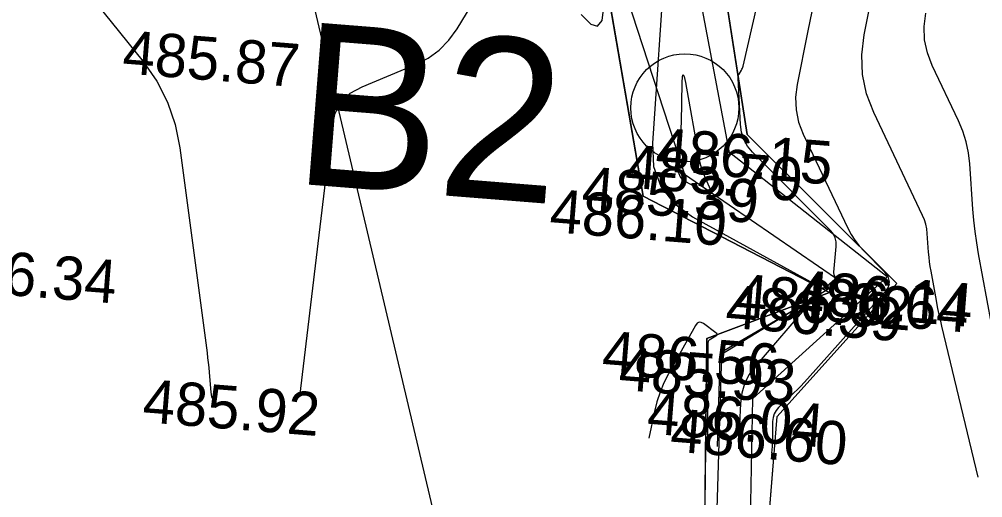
# Model space of a CAD drawing. Extents: x -636600 to -628587, y -1090963 to -1085869.
# Drawn here: x -629145.16 to -629100.6, y -1087070.6 to -1087048.48 of the extents above; entities that cross this region are included whole.
import ezdxf

# ---------------------------------------------------------------- set-up
doc = ezdxf.new("R2010")
doc.units = 0
for name, color, linetype in [('03_PC_OBJEKTY_NÁVRH', 7, 'Continuous'), ('22', 7, 'Continuous'), ('42', 7, 'Continuous'), ('60', 7, 'Continuous'), ('Ex_Major Contours', 7, 'Continuous'), ('Ex_Minor Contours', 7, 'Continuous'), ('koty_vše', 7, 'Continuous'), ('PARCELY_NÁVRH_TOKY_NÁDRŽE', 7, 'Continuous')]:
    doc.layers.add(name, color=color, linetype=linetype)

msp = doc.modelspace()

# ---------------------------------------------------------------- linework, layer by layer
at = {"layer": '03_PC_OBJEKTY_NÁVRH'}
msp.add_circle((-629114.375, -1087052.572), 2.5, dxfattribs=at)
at = {"layer": '22'}
for p, q in [((-629116.309, -1087056.648), (-629118.795, -1087042.164)), ((-629113.241, -1087042.588), (-629111.498, -1087053.812)), ((-629104.574, -1087060.694), (-629111.498, -1087053.812)), ((-629107.686, -1087061.108), (-629116.309, -1087056.648)), ((-629110.11, -1087066.844), (-629104.574, -1087060.694)), ((-629113.354, -1087063.244), (-629107.686, -1087061.108)), ((-629113.475, -1087073.427), (-629113.354, -1087063.244)), ((-629110.789, -1087075.226), (-629110.11, -1087066.844))]:
    msp.add_line(p, q, dxfattribs=at)
at = {"layer": '42'}
msp.add_line((-629132.108, -1087045.446), (-629124.906, -1087075.885), dxfattribs=at)
at = {"layer": '60'}
for p, q in [((-629118.795, -1087042.164), (-629114.392, -1087055.637)), ((-629112.306, -1087054.63), (-629114.625, -1087042.467)), ((-629105.011, -1087060.389), (-629112.306, -1087054.63)), ((-629114.392, -1087055.637), (-629107.165, -1087060.608)), ((-629111.238, -1087066.011), (-629105.011, -1087060.389)), ((-629107.165, -1087060.608), (-629112.681, -1087063.98)), ((-629112.681, -1087063.98), (-629112.982, -1087073.787)), ((-629111.406, -1087074.786), (-629111.238, -1087066.011))]:
    msp.add_line(p, q, dxfattribs=at)
at = {"layer": 'Ex_Major Contours'}
msp.add_lwpolyline([(-629100.193, -1087062.56), (-629100.787, -1087059.324), (-629100.874, -1087058.808), (-629100.947, -1087058.291), (-629101.006, -1087057.771), (-629101.05, -1087057.25), (-629101.198, -1087055.161), (-629101.259, -1087054.645), (-629101.366, -1087054.141), (-629101.52, -1087053.65), (-629101.721, -1087053.17), (-629102.932, -1087050.619), (-629103.158, -1087050.03), (-629103.284, -1087049.428), (-629103.308, -1087048.814), (-629103.232, -1087048.188)], dxfattribs=at)
at = {"layer": 'Ex_Minor Contours'}
for points in [[(-629145.254, -1087037.703), (-629142.599, -1087040.774), (-629142.338, -1087041.163), (-629142.214, -1087041.571), (-629142.225, -1087041.997), (-629142.372, -1087042.442), (-629143.233, -1087044.258), (-629143.382, -1087044.704), (-629143.399, -1087045.135), (-629143.283, -1087045.55), (-629143.034, -1087045.95), (-629139.432, -1087050.434), (-629138.797, -1087051.342), (-629138.301, -1087052.31), (-629137.944, -1087053.337), (-629137.727, -1087054.423), (-629136.477, -1087063.901), (-629136.448, -1087064.127), (-629136.422, -1087064.353), (-629136.399, -1087064.58), (-629136.379, -1087064.807), (-629136.304, -1087065.715), (-629136.272, -1087065.938), (-629136.257, -1087065.994)], [(-629100.812, -1087069.649), (-629102.489, -1087062.659), (-629102.558, -1087062.364), (-629102.622, -1087062.069), (-629102.683, -1087061.773), (-629102.74, -1087061.475), (-629102.988, -1087060.121), (-629103.025, -1087059.905), (-629103.056, -1087059.688), (-629103.08, -1087059.471), (-629103.099, -1087059.252), (-629103.161, -1087058.378), (-629103.186, -1087058.162), (-629103.231, -1087057.951), (-629103.295, -1087057.745), (-629103.38, -1087057.545), (-629105.637, -1087052.786), (-629105.971, -1087051.917), (-629106.156, -1087051.031), (-629106.192, -1087050.126), (-629106.081, -1087049.202), (-629104.899, -1087043.284)], [(-629132.184, -1087065.938), (-629130.691, -1087053.429), (-629130.544, -1087052.818), (-629130.264, -1087052.308), (-629129.849, -1087051.9), (-629129.3, -1087051.593), (-629126.835, -1087050.57), (-629126.252, -1087050.275), (-629125.737, -1087049.901), (-629125.29, -1087049.449), (-629124.91, -1087048.918), (-629123.062, -1087045.874)], [(-629115.294, -1087045.773), (-629115.879, -1087054.202), (-629115.822, -1087055.279), (-629115.493, -1087056.207), (-629114.89, -1087056.986), (-629114.014, -1087057.616), (-629108.103, -1087060.859), (-629108.023, -1087060.89), (-629107.947, -1087060.895), (-629107.874, -1087060.872), (-629107.804, -1087060.823), (-629107.438, -1087060.49), (-629107.42, -1087060.469), (-629107.411, -1087060.447), (-629107.41, -1087060.422), (-629107.417, -1087060.396), (-629107.463, -1087060.288), (-629107.473, -1087060.261), (-629107.479, -1087060.233), (-629107.482, -1087060.205), (-629107.481, -1087060.176), (-629107.37, -1087058.976), (-629107.372, -1087058.774), (-629107.416, -1087058.587), (-629107.501, -1087058.414), (-629107.628, -1087058.257), (-629111.24, -1087054.616), (-629111.473, -1087054.337), (-629111.645, -1087054.031), (-629111.756, -1087053.698), (-629111.805, -1087053.338), (-629111.914, -1087051.2), (-629111.913, -1087051.149), (-629111.905, -1087051.1), (-629111.889, -1087051.053), (-629111.866, -1087051.008), (-629111.758, -1087050.831), (-629111.733, -1087050.786), (-629111.712, -1087050.74), (-629111.695, -1087050.692), (-629111.681, -1087050.642), (-629110.605, -1087045.928)], [(-629119.178, -1087048.258), (-629118.731, -1087048.706), (-629118.408, -1087048.796), (-629118.207, -1087048.527), (-629118.13, -1087047.899)], [(-629108.462, -1087047.897), (-629108.584, -1087048.494), (-629108.704, -1087049.092), (-629109.182, -1087051.485), (-629109.254, -1087052.078), (-629109.23, -1087052.658), (-629109.111, -1087053.227), (-629108.898, -1087053.784), (-629106.835, -1087058.131), (-629106.682, -1087058.422), (-629106.507, -1087058.696), (-629106.309, -1087058.955), (-629106.088, -1087059.198), (-629105.16, -1087060.139), (-629104.984, -1087060.375), (-629104.922, -1087060.615), (-629104.972, -1087060.857), (-629105.135, -1087061.102), (-629108.7, -1087065.102), (-629108.852, -1087065.269), (-629109.008, -1087065.434), (-629109.167, -1087065.596), (-629109.329, -1087065.754), (-629110.037, -1087066.432), (-629110.158, -1087066.571), (-629110.244, -1087066.724), (-629110.297, -1087066.892), (-629110.317, -1087067.074), (-629110.328, -1087067.833), (-629110.333, -1087068.023), (-629110.34, -1087068.213), (-629110.351, -1087068.402), (-629110.36, -1087068.52)], [(-629112.859, -1087068.224), (-629112.768, -1087065.181), (-629112.764, -1087065.053), (-629112.762, -1087064.925), (-629112.76, -1087064.796), (-629112.759, -1087064.668), (-629112.757, -1087064.155), (-629112.742, -1087064.034), (-629112.7, -1087063.93), (-629112.631, -1087063.842), (-629112.534, -1087063.769), (-629108.49, -1087061.415), (-629108.482, -1087061.409), (-629108.479, -1087061.403), (-629108.482, -1087061.396), (-629108.489, -1087061.389), (-629108.528, -1087061.361), (-629108.535, -1087061.355), (-629108.536, -1087061.351), (-629108.532, -1087061.348), (-629108.523, -1087061.348), (-629108.41, -1087061.356), (-629108.403, -1087061.357), (-629108.4, -1087061.36), (-629108.401, -1087061.363), (-629108.407, -1087061.368), (-629108.441, -1087061.388), (-629108.449, -1087061.394), (-629108.456, -1087061.4), (-629108.462, -1087061.408), (-629108.468, -1087061.415), (-629108.516, -1087061.494), (-629108.526, -1087061.51), (-629108.537, -1087061.525), (-629108.548, -1087061.54), (-629108.56, -1087061.554), (-629111.134, -1087064.543), (-629111.411, -1087064.922), (-629111.616, -1087065.331), (-629111.747, -1087065.768), (-629111.806, -1087066.235), (-629111.892, -1087068.159), (-629111.898, -1087068.338)], [(-629113.312, -1087068.171), (-629113.291, -1087063.447), (-629113.283, -1087063.385), (-629113.261, -1087063.331), (-629113.225, -1087063.285), (-629113.175, -1087063.247), (-629112.946, -1087063.114), (-629112.902, -1087063.08), (-629112.886, -1087063.044), (-629112.898, -1087063.007), (-629112.938, -1087062.969), (-629113.512, -1087062.55), (-629113.62, -1087062.492), (-629113.717, -1087062.487), (-629113.803, -1087062.532), (-629113.877, -1087062.629), (-629115.127, -1087064.864), (-629115.342, -1087065.284), (-629115.523, -1087065.716), (-629115.67, -1087066.161), (-629115.784, -1087066.618), (-629116.042, -1087067.848)]]:
    msp.add_lwpolyline(points, dxfattribs=at)
msp.add_lwpolyline([(-629113.14, -1087056.503), (-629113.145, -1087056.516), (-629113.155, -1087056.528), (-629113.204, -1087056.573), (-629113.217, -1087056.581), (-629113.23, -1087056.585), (-629113.244, -1087056.585), (-629113.258, -1087056.579), (-629114.324, -1087055.994), (-629114.482, -1087055.881), (-629114.591, -1087055.74), (-629114.65, -1087055.573), (-629114.66, -1087055.379), (-629114.583, -1087054.263), (-629114.567, -1087054.007), (-629114.554, -1087053.752), (-629114.544, -1087053.496), (-629114.537, -1087053.24), (-629114.497, -1087051.419), (-629114.482, -1087051.127), (-629114.451, -1087051.028), (-629114.405, -1087051.121), (-629114.344, -1087051.407), (-629113.71, -1087054.952), (-629113.677, -1087055.115), (-629113.634, -1087055.275), (-629113.582, -1087055.432), (-629113.522, -1087055.586), (-629113.143, -1087056.475), (-629113.139, -1087056.489)], close=True, dxfattribs=at)
at = {"layer": 'PARCELY_NÁVRH_TOKY_NÁDRŽE'}
for points in [[(-629121.853, -1086976.184), (-629115.117, -1086982.508), (-629119.502, -1086987.174), (-629120.39, -1087000.435), (-629122.73, -1087014.293), (-629118.511, -1087018), (-629121.475, -1087022.96), (-629118.064, -1087029.492), (-629121.14, -1087039.75), (-629118.795, -1087042.164), (-629116.309, -1087056.648), (-629107.686, -1087061.108), (-629113.354, -1087063.244), (-629113.475, -1087073.427), (-629119.459, -1087079.911), (-629104.796, -1087087.361), (-629099.994, -1087082.257)], [(-629087.684, -1087143.591), (-629087.874, -1087126.863), (-629082.537, -1087126.857), (-629075.786, -1087120.835), (-629069.886, -1087101.583), (-629081.201, -1087100.309), (-629079.25, -1087092.078), (-629099.697, -1087078.027), (-629105.619, -1087083.092), (-629115.079, -1087080.08), (-629110.789, -1087075.226), (-629110.11, -1087066.844), (-629104.574, -1087060.694), (-629111.498, -1087053.812), (-629113.241, -1087042.588), (-629117.473, -1087036.67), (-629115.482, -1087029.066), (-629117.791, -1087023.305), (-629115.38, -1087016.344), (-629119.962, -1087013.681), (-629115.5, -1086987.182), (-629111.114, -1086982.506), (-629117.788, -1086976.184)]]:
    msp.add_lwpolyline(points, dxfattribs=at)

# ---------------------------------------------------------------- texts
at = {"layer": '03_PC_OBJEKTY_NÁVRH'}
msp.add_text('B2', height=7.5, rotation=355.4373, dxfattribs=at).set_placement((-629132.582, -1087056.058))
at = {"layer": 'koty_vše'}
for s, p in [('485.87', (-629140.429, -1087050.971)), ('486.15', (-629115.777, -1087055.477)), ('485.70', (-629117.182, -1087056.247)), ('485.39', (-629119.19, -1087057.261)), ('486.10', (-629120.675, -1087058.306)), ('486.34', (-629148.886, -1087060.97)), ('486.02', (-629112.096, -1087062.221)), ('486.64', (-629109.473, -1087062.31)), ('486.14', (-629109.29, -1087062.054)), ('486.39', (-629112.539, -1087062.727)), ('486.56', (-629118.254, -1087064.859)), ('485.93', (-629117.478, -1087065.603)), ('485.92', (-629139.497, -1087067.097)), ('486.04', (-629116.168, -1087067.624)), ('486.60', (-629115.096, -1087068.452))]:
    msp.add_text(s, height=2, rotation=355.4373, dxfattribs=at).set_placement(p)

doc.saveas('drawing.dxf')
